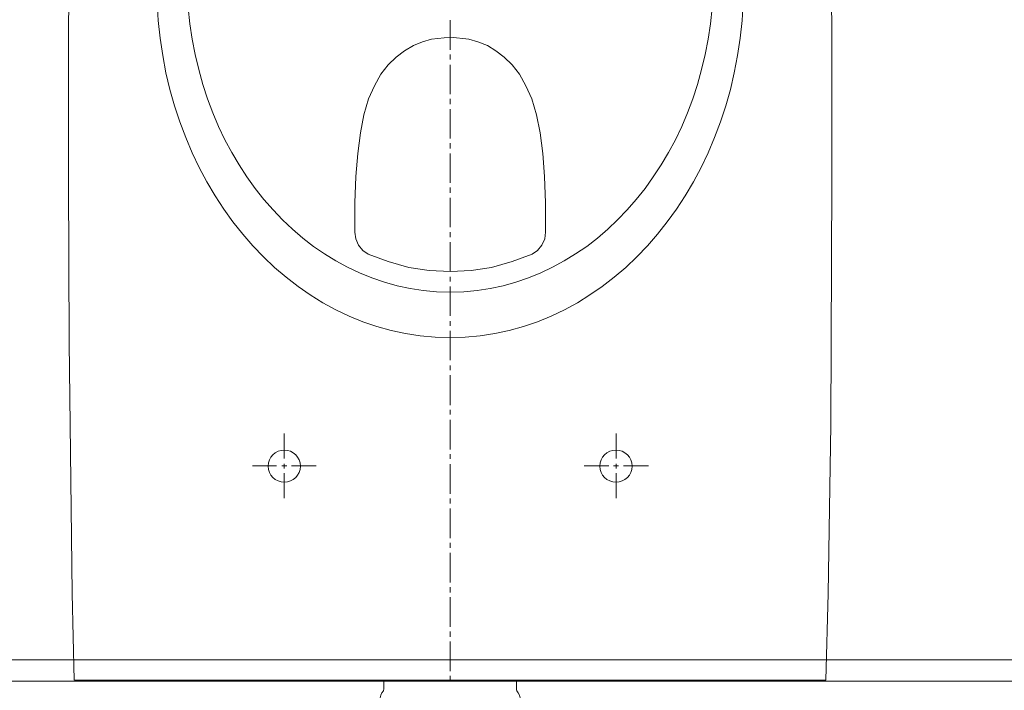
# Model space of a CAD drawing. Header units: millimetres. Extents: x 28291 to 177760, y -399809 to -170937.
# Tile 431 of 656: x 60300 to 60346, y -194622 to -194590. Entities that reach past the tile are written whole.
import ezdxf

# ---------------------------------------------------------------- set-up
doc = ezdxf.new("R2010")
doc.units = ezdxf.units.MM
doc.layers.get('0').update_dxf_attribs({"lineweight": 0})
doc.layers.add('!! 2 ZABUDOWA GK-MDF', color=7, linetype='Continuous', lineweight=13, true_color=0x7a7a7a)
doc.layers.add('!! 2_WYPOS- SANITARNE - zrealizowane', color=9, linetype='Continuous', lineweight=0, true_color=0x808080)
doc.layers.add('!! 2_POSADZKA OBRYS', color=181, linetype='Continuous', lineweight=0)
doc.layers.add('!!_@ wypos sanit nd', color=7, linetype='Continuous', lineweight=0, plot=False)

# ---------------------------------------------------------------- blocks, each defined once
blk = doc.blocks.new('A$Cff2eaf8b')
blk.add_lwpolyline([(-0.04, -0.0685), (-0.03255, -0.0685, 0.236962), (-0.03118, -0.07775, -0.154353), (-0.031, -0.07832), (-0.031, -0.08218), (0.031, -0.08218), (0.031, -0.07832, -0.154353), (0.03118, -0.07775, 0.236962), (0.03255, -0.0685), (0.04, -0.0685)], format="xyb")
blk = doc.blocks.new('A$C6ce7c513')
at = {"lineweight": 0}
for points in [[(0, 0), (0, -0.00246)], [(-0.17548, -0.00049), (-0.17646, -0.04094), (-0.1772, -0.08064), (-0.1777, -0.11986), (-0.17794, -0.15833), (-0.17819, -0.23404), (-0.17819, -0.30902), (-0.17745, -0.33023)], [(0.17745, -0.33023), (0.17819, -0.30902), (0.17819, -0.23404), (0.17794, -0.15833), (0.17745, -0.11986), (0.17695, -0.08064), (0.17646, -0.04094), (0.17548, -0.00049)], [(-0.17548, -0.00049), (0.17547, -0.00049)], [(0, -0.00469), (0, -0.0185)], [(0, -0.02072), (0, -0.02318)], [(0, -0.0254), (0, -0.03921)], [(0, -0.04143), (0, -0.0439)], [(0, -0.04612), (0, -0.05993)], [(0, -0.0624), (0, -0.06461)], [(0, -0.06683), (0, -0.08064)], [(-0.07757, -0.08557), (-0.07757, -0.09717)], [(0, -0.08311), (0, -0.08533)], [(0.07756, -0.08557), (0.07756, -0.09717)], [(0, -0.08755), (0, -0.10136)], [(-0.08102, -0.10062), (-0.09261, -0.10062)], [(-0.07633, -0.10062), (-0.07855, -0.10062)], [(-0.07757, -0.09939), (-0.07757, -0.1016)], [(-0.06252, -0.10062), (-0.07411, -0.10062)], [(0.06252, -0.10062), (0.07411, -0.10062)], [(0.07633, -0.10062), (0.07855, -0.10062)], [(0.07756, -0.09939), (0.07756, -0.1016)], [(0.08101, -0.10062), (0.09236, -0.10062)], [(-0.07757, -0.10408), (-0.07757, -0.11567)], [(0, -0.10383), (0, -0.10605)], [(0.07756, -0.10408), (0.07756, -0.11567)], [(0, -0.10827), (0, -0.12208)], [(0, -0.12455), (0, -0.12677)], [(0, -0.12898), (0, -0.14304)], [(0, -0.14526), (0, -0.14748)], [(0, -0.14995), (0, -0.16376)], [(0, -0.16598), (0, -0.1682)], [(0, -0.17066), (0, -0.18447)], [(0, -0.18669), (0, -0.18892)], [(0, -0.19138), (0, -0.20519)], [(0, -0.20741), (0, -0.20988)], [(0, -0.2121), (0, -0.22591)], [(0, -0.22813), (0, -0.2306)], [(0, -0.23281), (0, -0.24663)], [(0, -0.24884), (0, -0.25131)], [(0, -0.25353), (0, -0.26734)], [(0, -0.26956), (0, -0.27203)], [(0, -0.27425), (0, -0.28806)], [(0, -0.29052), (0, -0.29274)], [(0, -0.29497), (0, -0.30878)]]:
    blk.add_lwpolyline(points, dxfattribs=at)
blk.add_lwpolyline([(-0.04452, -0.20988), (-0.04427, -0.20667), (-0.04279, -0.20371), (-0.04082, -0.20124), (-0.03835, -0.19952), (-0.02898, -0.19607), (-0.01936, -0.19335), (-0.00974, -0.19187), (-0.00013, -0.19138), (0.00974, -0.19187), (0.01936, -0.19335), (0.02898, -0.19607), (0.03835, -0.19952), (0.04082, -0.20124), (0.04279, -0.20371), (0.04402, -0.20667), (0.04451, -0.20988), (0.04451, -0.22344), (0.04402, -0.23577), (0.04304, -0.24663), (0.0418, -0.25624), (0.04032, -0.26463), (0.0381, -0.27203), (0.03539, -0.27819), (0.03243, -0.28362), (0.02898, -0.28806), (0.02528, -0.29151), (0.02133, -0.29447), (0.01714, -0.29694), (0.01294, -0.29866), (0.00875, -0.2999), (-0.00013, -0.30088), (-0.00876, -0.2999), (-0.01295, -0.29866), (-0.01739, -0.29694), (-0.02133, -0.29447), (-0.02528, -0.29151), (-0.02898, -0.28806), (-0.03243, -0.28362), (-0.03539, -0.27819), (-0.0381, -0.27203), (-0.04033, -0.26463), (-0.04205, -0.25624), (-0.04329, -0.24663), (-0.04402, -0.23577), (-0.04452, -0.22344)], close=True, dxfattribs=at)
for centre in [(-0.07744, -0.1005), (0.07744, -0.1005)]:
    blk.add_circle(centre, 0.00752, dxfattribs=at)
for centre, major_axis, ratio in [((0, -0.32554), (0, -0.16499), 0.830338), ((0, -0.32974), (0, -0.14798), 0.83084)]:
    blk.add_ellipse(centre, major_axis=major_axis, ratio=ratio, start_param=0, end_param=6.283185, dxfattribs=at)

msp = doc.modelspace()

# ---------------------------------------------------------------- linework, layer by layer
at = {"layer": '!! 2 ZABUDOWA GK-MDF'}
msp.add_lwpolyline([(60270.56735, -194621.12813), (60370.56735, -194621.12813)], dxfattribs=at)
at = {"layer": '!! 2_POSADZKA OBRYS'}
for points in [[(60270.56735, -194621.12813), (60472.56735, -194621.12813), (60472.56735, -194505.12813), (60498.56735, -194505.12813), (60498.56735, -194353.12813), (60270.56735, -194353.12813), (60270.56735, -194368.12813), (60258.56735, -194368.12813), (60258.56735, -194470.12813), (60270.56735, -194470.12813)], [(60271.56735, -194620.12813), (60471.56735, -194620.12813), (60471.56735, -194504.12813), (60497.56735, -194504.12813), (60497.56735, -194354.12813), (60271.56735, -194354.12813), (60271.56735, -194369.12813), (60258.56735, -194369.12809), (60258.56735, -194469.12809), (60271.56735, -194469.12813)]]:
    msp.add_lwpolyline(points, close=True, dxfattribs=at)

# ---------------------------------------------------------------- block references
at = {"layer": '!! 2_WYPOS- SANITARNE - zrealizowane', "xscale": 100, "yscale": 100, "zscale": 100, "rotation": 180}
msp.add_blockref('A$C6ce7c513', (60320.56716, -194621.12813), dxfattribs=at)
at = {"layer": '!!_@ wypos sanit nd', "xscale": 100, "yscale": 100, "zscale": 100, "rotation": 180}
msp.add_blockref('A$Cff2eaf8b', (60320.56716, -194629.34613), dxfattribs=at)

doc.saveas('drawing.dxf')
